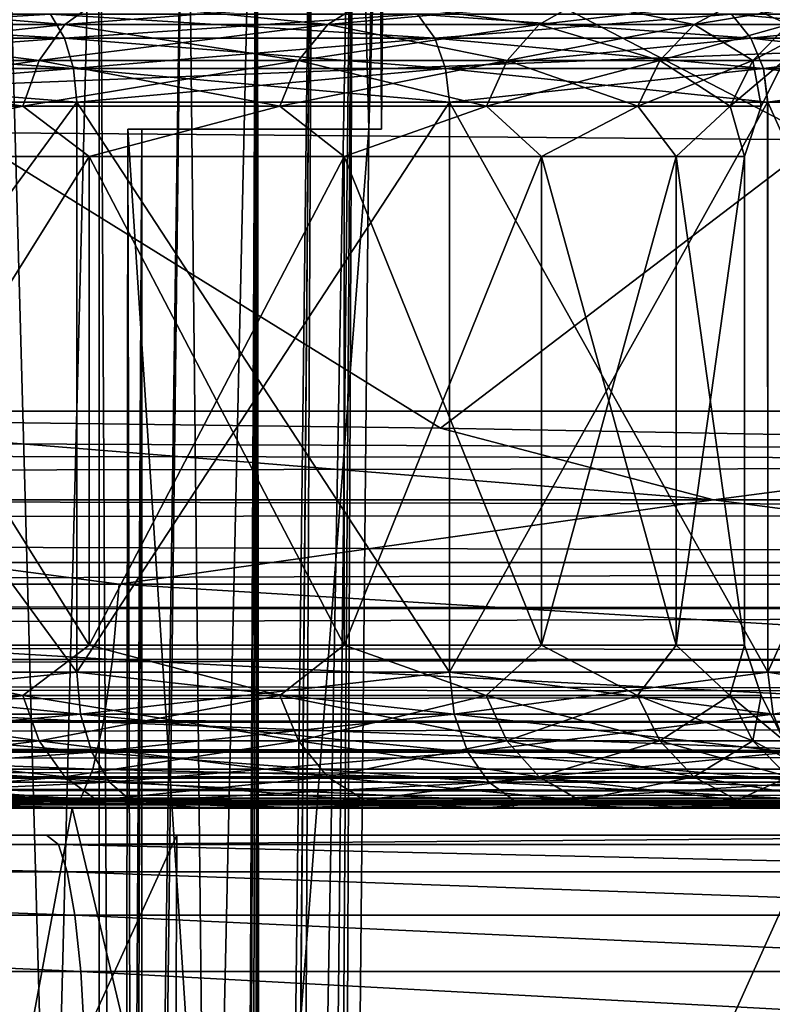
# Model space of a CAD drawing. Header units: metres. Extents: x -109 to 109, y -63 to 140.
# Tile 214 of 480: x 6.55 to 9.32, y -0.72 to 2.9. Entities that reach past the tile are written whole.
import ezdxf

# ---------------------------------------------------------------- set-up
doc = ezdxf.new("R2010")
doc.units = ezdxf.units.M
doc.layers.add('solid_502308_SW0001', color=7, linetype='CONTINUOUS')

msp = doc.modelspace()

# ---------------------------------------------------------------- linework, layer by layer
at = {"layer": 'solid_502308_SW0001'}
for points in [[(6.106048, 21.457977, -17.78966), (24.23427, 5.269184, -17.373793), (-24.237686, 1.46148, -17.275978)], [(24.23427, 5.269184, -17.373793), (24.235979, 3.365574, -17.32489), (-24.237686, 1.46148, -17.275978)], [(6.841601, 4.644084, 6.65), (6.849507, -21, 6.165303), (6.186184, -21, 7.244802)], [(6.841601, 4.644084, 6.65), (6.186184, -21, 7.244802), (6.471301, 4.644084, 7.231254)], [(6.315101, -11.241154, -1.811994), (6.930896, -11.874221, -0.780524), (6.471301, 4.644084, -1.831254)], [(6.930896, -11.874221, -0.780524), (6.841601, 4.644084, -1.25), (6.471301, 4.644084, -1.831254)], [(7.159832, 4.644084, 6.038684), (6.849507, -21, 6.165303), (6.841601, 4.644084, 6.65)], [(6.930896, -11.874221, -0.780524), (7.159832, 4.644084, -0.638684), (6.841601, 4.644084, -1.25)], [(7.423572, 4.644084, 5.401959), (7.326227, -21, 4.991397), (6.849507, -21, 6.165303)], [(7.423572, 4.644084, 5.401959), (6.849507, -21, 6.165303), (7.159832, 4.644084, 6.038684)], [(6.930896, -11.874221, -0.780524), (7.344524, -12.376793, 0.22147), (7.159832, 4.644084, -0.638684)], [(7.344524, -12.376793, 0.22147), (7.423572, 4.644084, -0.001959), (7.159832, 4.644084, -0.638684)], [(7.779981, 4.644084, 4.071821), (7.603352, -21, 3.755081), (7.326227, -21, 4.991397)], [(7.630814, 4.644084, 4.74467), (7.326227, -21, 4.991397), (7.423572, 4.644084, 5.401959)], [(7.779981, 4.644084, 4.071821), (7.326227, -21, 4.991397), (7.630814, 4.644084, 4.74467)], [(7.344524, -12.376793, 0.22147), (7.383338, -13.399921, 0.369095), (7.423572, 4.644084, -0.001959)], [(7.383338, -13.399921, 0.369095), (7.411291, -14.372667, 0.489076), (7.423572, 4.644084, -0.001959)], [(7.411291, -14.372667, 0.489076), (7.43025, -15.321857, 0.583692), (7.423572, 4.644084, -0.001959)], [(7.443786, -17.210922, 0.694269), (7.630814, 4.644084, 0.65533), (7.423572, 4.644084, -0.001959)], [(7.441019, -16.264923, 0.652683), (7.443786, -17.210922, 0.694269), (7.423572, 4.644084, -0.001959)], [(7.43025, -15.321857, 0.583692), (7.441019, -16.264923, 0.652683), (7.423572, 4.644084, -0.001959)], [(7.438465, -18.160669, 0.706404), (7.507988, -21, 1.101792), (7.630814, 4.644084, 0.65533)], [(7.443786, -17.210922, 0.694269), (7.438465, -18.160669, 0.706404), (7.630814, 4.644084, 0.65533)], [(7.779981, 4.644084, 1.328179), (7.507988, -21, 1.101792), (7.603352, -21, 1.644919)], [(7.630814, 4.644084, 0.65533), (7.507988, -21, 1.101792), (7.779981, 4.644084, 1.328179)], [(7.719307, -9.341116, 1.746664), (7.779981, 4.644084, 1.328179), (7.603352, -21, 1.644919)], [(7.719311, -9.340721, 3.653332), (7.603352, -21, 3.755081), (7.779981, 4.644084, 4.071821)], [(7.719307, -9.341116, 1.746664), (7.835319, 2.5, 1.85), (7.779981, 4.644084, 1.328179)], [(7.779981, 4.644084, 4.071821), (7.835319, 2.5, 3.55), (7.719311, -9.340721, 3.653332)], [(7.835319, 2.5, 3.55), (7.779981, 4.644084, 4.071821), (7.869938, 4.644084, 3.38853)], [(7.835319, 2.5, 1.85), (7.869938, 4.644084, 2.01147), (7.779981, 4.644084, 1.328179)], [(7.835319, 2.5, 3.55), (7.869938, 4.644084, 3.38853), (7.9, 4.644084, 2.7)], [(7.881285, 2.5, 2.7), (7.835319, 2.5, 3.55), (7.9, 4.644084, 2.7)], [(7.835319, 2.5, 1.85), (7.881285, 2.5, 2.7), (7.869938, 4.644084, 2.01147)], [(7.881285, 2.5, 2.7), (7.9, 4.644084, 2.7), (7.869938, 4.644084, 2.01147)], [(6.307714, 4.112812, 17.11002), (6.340819, 2.487645, 17.025198), (9.491644, 2.460603, 16.680927)], [(6.307714, 4.112812, 17.11002), (9.491644, 2.460603, 16.680927), (9.443669, 4.068202, 16.818674)], [(24.235979, 3.365574, -17.32489), (24.237686, 1.46148, -17.275978), (-24.237686, 1.46148, -17.275978)], [(5.681019, 2.970809, 10.519253), (5.582569, 2.885632, 10.383747), (6.715841, 2.885632, 9.415841)], [(6.834277, 2.970809, -4.134277), (6.715841, 2.885632, -4.015841), (5.582569, 2.885632, -4.983747)], [(5.681019, 2.970809, -5.119253), (6.834277, 2.970809, -4.134277), (5.582569, 2.885632, -4.983747)], [(6.834277, 2.970809, 9.534277), (5.681019, 2.970809, 10.519253), (6.715841, 2.885632, 9.415841)], [(6.834277, 2.970809, 9.534277), (6.715841, 2.885632, 9.415841), (7.683747, 2.885632, 8.282569)], [(7.819252, 2.970809, -2.981019), (7.683747, 2.885632, -2.882569), (6.715841, 2.885632, -4.015841)], [(6.834277, 2.970809, -4.134277), (7.819252, 2.970809, -2.981019), (6.715841, 2.885632, -4.015841)], [(7.819252, 2.970809, 8.38102), (6.834277, 2.970809, 9.534277), (7.683747, 2.885632, 8.282569)], [(7.819252, 2.970809, 8.38102), (7.683747, 2.885632, 8.282569), (8.462454, 2.885632, 7.011836)], [(8.611691, 2.970809, -1.687876), (8.462454, 2.885632, -1.611836), (7.683747, 2.885632, -2.882569)], [(7.819252, 2.970809, -2.981019), (8.611691, 2.970809, -1.687876), (7.683747, 2.885632, -2.882569)], [(8.611691, 2.970809, 7.087876), (7.819252, 2.970809, 8.38102), (8.462454, 2.885632, 7.011836)], [(8.611691, 2.970809, 7.087876), (8.462454, 2.885632, 7.011836), (9.032786, 2.885632, 5.63493)], [(9.192082, 2.970809, -0.286689), (9.032786, 2.885632, -0.23493), (8.462454, 2.885632, -1.611836)], [(8.611691, 2.970809, -1.687876), (9.192082, 2.970809, -0.286689), (8.462454, 2.885632, -1.611836)], [(9.192082, 2.970809, 5.686689), (8.611691, 2.970809, 7.087876), (9.032786, 2.885632, 5.63493)], [(9.192082, 2.970809, 5.686689), (9.032786, 2.885632, 5.63493), (9.380702, 2.885632, 4.185757)], [(9.546134, 2.970809, 1.188041), (9.380702, 2.885632, 1.214243), (9.032786, 2.885632, -0.23493)], [(9.192082, 2.970809, -0.286689), (9.546134, 2.970809, 1.188041), (9.032786, 2.885632, -0.23493)], [(9.546134, 2.970809, 4.211959), (9.192082, 2.970809, 5.686689), (9.380702, 2.885632, 4.185757)], [(5.145942, 2.923754, -7.399479), (5.186175, 2.835216, -7.478442), (6.714584, 2.835216, -6.541832)], [(6.662493, 2.923754, -6.470135), (5.145942, 2.923754, -7.399479), (6.714584, 2.835216, -6.541832)], [(5.145942, 2.923754, 12.799479), (6.662493, 2.923754, 11.870135), (5.186175, 2.835216, 12.878443)], [(6.662493, 2.923754, 11.870135), (6.714584, 2.835216, 11.941833), (5.186175, 2.835216, 12.878443)], [(6.662493, 2.923754, -6.470135), (6.714584, 2.835216, -6.541832), (8.077658, 2.835216, -5.377657)], [(8.014993, 2.923754, -5.314992), (6.662493, 2.923754, -6.470135), (8.077658, 2.835216, -5.377657)], [(6.662493, 2.923754, 11.870135), (8.014992, 2.923754, 10.714993), (6.714584, 2.835216, 11.941833)], [(8.014992, 2.923754, 10.714993), (8.077658, 2.835216, 10.777658), (6.714584, 2.835216, 11.941833)], [(8.014992, 2.923754, 10.714993), (9.170135, 2.923754, 9.362494), (8.077658, 2.835216, 10.777658)], [(8.014993, 2.923754, -5.314992), (8.077658, 2.835216, -5.377657), (9.241833, 2.835216, -4.014584)], [(9.170135, 2.923754, -3.962493), (8.014993, 2.923754, -5.314992), (9.241833, 2.835216, -4.014584)], [(9.170135, 2.923754, 9.362494), (9.241833, 2.835216, 9.414584), (8.077658, 2.835216, 10.777658)], [(9.170135, 2.923754, -3.962493), (9.241833, 2.835216, -4.014584), (10.178442, 2.835216, -2.486175)], [(10.09948, 2.923754, -2.445942), (9.170135, 2.923754, -3.962493), (10.178442, 2.835216, -2.486175)], [(9.170135, 2.923754, 9.362494), (10.09948, 2.923754, 7.845942), (9.241833, 2.835216, 9.414584)], [(10.09948, 2.923754, 7.845942), (10.178442, 2.835216, 7.886176), (9.241833, 2.835216, 9.414584)], [(5.582569, 2.885632, 10.383747), (5.504433, 2.752824, 10.276202), (6.621843, 2.752824, 9.321843)], [(6.715841, 2.885632, -4.015841), (6.621843, 2.752824, -3.921843), (5.504433, 2.752824, -4.876202)], [(5.582569, 2.885632, -4.983747), (6.715841, 2.885632, -4.015841), (5.504433, 2.752824, -4.876202)], [(6.715841, 2.885632, 9.415841), (5.582569, 2.885632, 10.383747), (6.621843, 2.752824, 9.321843)], [(6.715841, 2.885632, 9.415841), (6.621843, 2.752824, 9.321843), (7.576202, 2.752824, 8.204432)], [(7.683747, 2.885632, -2.882569), (7.576202, 2.752824, -2.804433), (6.621843, 2.752824, -3.921843)], [(6.715841, 2.885632, -4.015841), (7.683747, 2.885632, -2.882569), (6.621843, 2.752824, -3.921843)], [(7.683747, 2.885632, 8.282569), (6.715841, 2.885632, 9.415841), (7.576202, 2.752824, 8.204432)], [(7.683747, 2.885632, 8.282569), (7.576202, 2.752824, 8.204432), (8.344009, 2.752824, 6.951485)], [(8.462454, 2.885632, -1.611836), (8.344009, 2.752824, -1.551485), (7.576202, 2.752824, -2.804433)], [(7.683747, 2.885632, -2.882569), (8.462454, 2.885632, -1.611836), (7.576202, 2.752824, -2.804433)], [(8.462454, 2.885632, 7.011836), (7.683747, 2.885632, 8.282569), (8.344009, 2.752824, 6.951485)], [(8.462454, 2.885632, 7.011836), (8.344009, 2.752824, 6.951485), (8.90636, 2.752824, 5.593852)], [(9.032786, 2.885632, -0.23493), (8.90636, 2.752824, -0.193852), (8.344009, 2.752824, -1.551485)], [(8.462454, 2.885632, -1.611836), (9.032786, 2.885632, -0.23493), (8.344009, 2.752824, -1.551485)], [(9.032786, 2.885632, 5.63493), (8.462454, 2.885632, 7.011836), (8.90636, 2.752824, 5.593852)], [(9.032786, 2.885632, 5.63493), (8.90636, 2.752824, 5.593852), (9.249406, 2.752824, 4.164962)], [(9.380702, 2.885632, 1.214243), (9.249406, 2.752824, 1.235038), (8.90636, 2.752824, -0.193852)], [(9.032786, 2.885632, -0.23493), (9.380702, 2.885632, 1.214243), (8.90636, 2.752824, -0.193852)], [(9.380702, 2.885632, 4.185757), (9.032786, 2.885632, 5.63493), (9.249406, 2.752824, 4.164962)], [(9.380702, 2.885632, 4.185757), (9.249406, 2.752824, 4.164962), (9.3647, 2.752824, 2.7)], [(9.497634, 2.885632, 2.7), (9.3647, 2.752824, 2.7), (9.249406, 2.752824, 1.235038)], [(9.380702, 2.885632, 1.214243), (9.497634, 2.885632, 2.7), (9.249406, 2.752824, 1.235038)], [(5.186175, 2.835216, -7.478442), (5.212003, 2.723607, -7.529131), (6.748023, 2.723607, -6.587857)], [(6.714584, 2.835216, -6.541832), (5.186175, 2.835216, -7.478442), (6.748023, 2.723607, -6.587857)], [(5.186175, 2.835216, 12.878443), (6.714584, 2.835216, 11.941833), (5.212003, 2.723607, 12.929132)], [(6.714584, 2.835216, 11.941833), (6.748023, 2.723607, 11.987857), (5.212003, 2.723607, 12.929132)], [(6.714584, 2.835216, -6.541832), (6.748023, 2.723607, -6.587857), (8.117885, 2.723607, -5.417885)], [(8.077658, 2.835216, -5.377657), (6.714584, 2.835216, -6.541832), (8.117885, 2.723607, -5.417885)], [(6.714584, 2.835216, 11.941833), (8.077658, 2.835216, 10.777658), (6.748023, 2.723607, 11.987857)], [(8.077658, 2.835216, 10.777658), (8.117885, 2.723607, 10.817884), (6.748023, 2.723607, 11.987857)], [(8.077658, 2.835216, -5.377657), (8.117885, 2.723607, -5.417885), (9.287857, 2.723607, -4.048023)], [(9.241833, 2.835216, -4.014584), (8.077658, 2.835216, -5.377657), (9.287857, 2.723607, -4.048023)], [(8.077658, 2.835216, 10.777658), (9.241833, 2.835216, 9.414584), (8.117885, 2.723607, 10.817884)], [(9.241833, 2.835216, 9.414584), (9.287857, 2.723607, 9.448023), (8.117885, 2.723607, 10.817884)], [(9.241833, 2.835216, -4.014584), (9.287857, 2.723607, -4.048023), (10.229132, 2.723607, -2.512003)], [(10.178442, 2.835216, -2.486175), (9.241833, 2.835216, -4.014584), (10.229132, 2.723607, -2.512003)], [(9.241833, 2.835216, 9.414584), (10.178442, 2.835216, 7.886176), (9.287857, 2.723607, 9.448023)], [(10.178442, 2.835216, 7.886176), (10.229132, 2.723607, 7.912003), (9.287857, 2.723607, 9.448023)], [(5.212003, 2.723607, -7.529131), (5.220894, 2.6, -7.546573), (6.759533, 2.6, -6.603693)], [(6.748023, 2.723607, -6.587857), (5.212003, 2.723607, -7.529131), (6.759533, 2.6, -6.603693)], [(5.212003, 2.723607, 12.929132), (6.748023, 2.723607, 11.987857), (5.220892, 2.6, 12.946574)], [(6.748023, 2.723607, 11.987857), (6.759531, 2.6, 12.003695), (5.220892, 2.6, 12.946574)], [(5.504433, 2.752824, 10.276202), (5.454275, 2.58541, 10.207165), (6.561502, 2.58541, 9.261502)], [(6.621843, 2.752824, -3.921843), (6.561502, 2.58541, -3.861503), (5.454275, 2.58541, -4.807165)], [(5.504433, 2.752824, -4.876202), (6.621843, 2.752824, -3.921843), (5.454275, 2.58541, -4.807165)], [(6.621843, 2.752824, 9.321843), (5.504433, 2.752824, 10.276202), (6.561502, 2.58541, 9.261502)], [(6.621843, 2.752824, 9.321843), (6.561502, 2.58541, 9.261502), (7.507165, 2.58541, 8.154275)], [(7.576202, 2.752824, -2.804433), (7.507165, 2.58541, -2.754275), (6.561502, 2.58541, -3.861503)], [(6.621843, 2.752824, -3.921843), (7.576202, 2.752824, -2.804433), (6.561502, 2.58541, -3.861503)], [(7.576202, 2.752824, 8.204432), (6.621843, 2.752824, 9.321843), (7.507165, 2.58541, 8.154275)], [(6.748023, 2.723607, -6.587857), (6.759533, 2.6, -6.603693), (8.131729, 2.6, -5.431726)], [(8.117885, 2.723607, -5.417885), (6.748023, 2.723607, -6.587857), (8.131729, 2.6, -5.431726)], [(6.748023, 2.723607, 11.987857), (8.117885, 2.723607, 10.817884), (6.759531, 2.6, 12.003695)], [(8.117885, 2.723607, 10.817884), (8.131728, 2.6, 10.831728), (6.759531, 2.6, 12.003695)], [(7.576202, 2.752824, 8.204432), (7.507165, 2.58541, 8.154275), (8.267976, 2.58541, 6.912744)], [(8.344009, 2.752824, -1.551485), (8.267976, 2.58541, -1.512744), (7.507165, 2.58541, -2.754275)], [(7.576202, 2.752824, -2.804433), (8.344009, 2.752824, -1.551485), (7.507165, 2.58541, -2.754275)], [(8.344009, 2.752824, 6.951485), (7.576202, 2.752824, 8.204432), (8.267976, 2.58541, 6.912744)], [(8.117885, 2.723607, -5.417885), (8.131729, 2.6, -5.431726), (9.303697, 2.6, -4.059529)], [(9.287857, 2.723607, -4.048023), (8.117885, 2.723607, -5.417885), (9.303697, 2.6, -4.059529)], [(8.117885, 2.723607, 10.817884), (9.287857, 2.723607, 9.448023), (8.131728, 2.6, 10.831728)], [(9.287857, 2.723607, 9.448023), (9.303696, 2.6, 9.459531), (8.131728, 2.6, 10.831728)], [(8.344009, 2.752824, 6.951485), (8.267976, 2.58541, 6.912744), (8.825202, 2.58541, 5.567482)], [(8.90636, 2.752824, -0.193852), (8.825202, 2.58541, -0.167482), (8.267976, 2.58541, -1.512744)], [(8.344009, 2.752824, -1.551485), (8.90636, 2.752824, -0.193852), (8.267976, 2.58541, -1.512744)], [(8.90636, 2.752824, 5.593852), (8.344009, 2.752824, 6.951485), (8.825202, 2.58541, 5.567482)], [(8.90636, 2.752824, 5.593852), (8.825202, 2.58541, 5.567482), (9.165122, 2.58541, 4.151613)], [(9.249406, 2.752824, 1.235038), (9.165122, 2.58541, 1.248387), (8.825202, 2.58541, -0.167482)], [(8.90636, 2.752824, -0.193852), (9.249406, 2.752824, 1.235038), (8.825202, 2.58541, -0.167482)], [(9.249406, 2.752824, 4.164962), (8.90636, 2.752824, 5.593852), (9.165122, 2.58541, 4.151613)], [(9.249406, 2.752824, 4.164962), (9.165122, 2.58541, 4.151613), (9.279366, 2.58541, 2.7)], [(9.3647, 2.752824, 2.7), (9.279366, 2.58541, 2.7), (9.165122, 2.58541, 1.248387)], [(9.249406, 2.752824, 1.235038), (9.3647, 2.752824, 2.7), (9.165122, 2.58541, 1.248387)], [(9.3647, 2.752824, 2.7), (9.249406, 2.752824, 4.164962), (9.279366, 2.58541, 2.7)], [(9.287857, 2.723607, -4.048023), (9.303697, 2.6, -4.059529), (10.246576, 2.6, -2.520889)], [(10.229132, 2.723607, -2.512003), (9.287857, 2.723607, -4.048023), (10.246576, 2.6, -2.520889)], [(9.287857, 2.723607, 9.448023), (10.229132, 2.723607, 7.912003), (9.303696, 2.6, 9.459531)], [(10.229132, 2.723607, 7.912003), (10.246575, 2.6, 7.920891), (9.303696, 2.6, 9.459531)], [(5.220892, 2.6, 12.946574), (6.759531, 2.6, 12.003695), (5.220894, 0.5, 12.946573)], [(6.759531, 2.6, 12.003695), (6.759534, 0.5, 12.003693), (5.220894, 0.5, 12.946573)], [(5.220894, 2.6, -7.546573), (5.220894, 0.5, -7.546573), (6.759532, 0.5, -6.603694)], [(6.759533, 2.6, -6.603693), (5.220894, 2.6, -7.546573), (6.759532, 0.5, -6.603694)], [(6.561502, 2.58541, 9.261502), (5.454275, 2.58541, 10.207165), (5.681464, 2.4, 9.999553)], [(5.454275, 2.58541, -4.807165), (6.561502, 2.58541, -3.861503), (5.681464, 2.4, -4.599553)], [(6.561502, 2.58541, 9.261502), (5.681464, 2.4, 9.999553), (6.805442, 2.4, 8.964859)], [(6.561502, 2.58541, -3.861503), (6.805442, 2.4, -3.564859), (5.681464, 2.4, -4.599553)], [(7.507165, 2.58541, 8.154275), (6.561502, 2.58541, 9.261502), (6.805442, 2.4, 8.964859)], [(6.561502, 2.58541, -3.861503), (7.507165, 2.58541, -2.754275), (6.805442, 2.4, -3.564859)], [(6.759531, 2.6, 12.003695), (8.131728, 2.6, 10.831728), (6.759534, 0.5, 12.003693)], [(6.759533, 2.6, -6.603693), (6.759532, 0.5, -6.603694), (8.131729, 0.5, -5.431727)], [(8.131729, 2.6, -5.431726), (6.759533, 2.6, -6.603693), (8.131729, 0.5, -5.431727)], [(8.131728, 2.6, 10.831728), (8.131729, 0.5, 10.831727), (6.759534, 0.5, 12.003693)], [(7.507165, 2.58541, 8.154275), (6.805442, 2.4, 8.964859), (7.743786, 2.4, 7.759276)], [(7.507165, 2.58541, -2.754275), (7.743786, 2.4, -2.359276), (6.805442, 2.4, -3.564859)], [(8.267976, 2.58541, 6.912744), (7.507165, 2.58541, 8.154275), (7.743786, 2.4, 7.759276)], [(7.507165, 2.58541, -2.754275), (8.267976, 2.58541, -1.512744), (7.743786, 2.4, -2.359276)], [(8.267976, 2.58541, 6.912744), (7.743786, 2.4, 7.759276), (8.470898, 2.4, 6.415696)], [(8.267976, 2.58541, -1.512744), (8.470898, 2.4, -1.015696), (7.743786, 2.4, -2.359276)], [(8.131728, 2.6, 10.831728), (9.303696, 2.6, 9.459531), (8.131729, 0.5, 10.831727)], [(9.303696, 2.6, 9.459531), (9.303697, 0.5, 9.459529), (8.131729, 0.5, 10.831727)], [(8.131729, 2.6, -5.431726), (8.131729, 0.5, -5.431727), (9.303697, 0.5, -4.059529)], [(9.303697, 2.6, -4.059529), (8.131729, 2.6, -5.431726), (9.303697, 0.5, -4.059529)], [(8.825202, 2.58541, 5.567482), (8.267976, 2.58541, 6.912744), (8.470898, 2.4, 6.415696)], [(8.267976, 2.58541, -1.512744), (8.825202, 2.58541, -0.167482), (8.470898, 2.4, -1.015696)], [(8.825202, 2.58541, 5.567482), (8.470898, 2.4, 6.415696), (8.966949, 2.4, 4.970757)], [(8.825202, 2.58541, -0.167482), (8.966949, 2.4, 0.429243), (8.470898, 2.4, -1.015696)], [(9.165122, 2.58541, 4.151613), (8.825202, 2.58541, 5.567482), (8.966949, 2.4, 4.970757)], [(8.825202, 2.58541, -0.167482), (9.165122, 2.58541, 1.248387), (8.966949, 2.4, 0.429243)], [(9.165122, 2.58541, 4.151613), (8.966949, 2.4, 4.970757), (9.218406, 2.4, 3.463863)], [(9.165122, 2.58541, 1.248387), (9.218406, 2.4, 1.936137), (8.966949, 2.4, 0.429243)], [(9.279366, 2.58541, 2.7), (9.165122, 2.58541, 4.151613), (9.218406, 2.4, 3.463863)], [(9.165122, 2.58541, 1.248387), (9.279366, 2.58541, 2.7), (9.218406, 2.4, 1.936137)], [(9.279366, 2.58541, 2.7), (9.218406, 2.4, 3.463863), (9.218406, 2.4, 1.936137)], [(9.303696, 2.6, 9.459531), (10.246575, 2.6, 7.920891), (9.303697, 0.5, 9.459529)], [(10.246575, 2.6, 7.920891), (10.246576, 0.5, 7.920889), (9.303697, 0.5, 9.459529)], [(9.303697, 2.6, -4.059529), (9.303697, 0.5, -4.059529), (10.246575, 0.5, -2.52089)], [(10.246576, 2.6, -2.520889), (9.303697, 2.6, -4.059529), (10.246575, 0.5, -2.52089)], [(6.340819, 2.487645, 17.025198), (5.417971, 1.433591, 17.053061), (8.09865, 1.398759, 16.777187)], [(9.491644, 2.460603, 16.680927), (6.340819, 2.487645, 17.025198), (8.09865, 1.398759, 16.777187)], [(6.999993, 2.5, 2.7), (6.999983, -21, 2.7), (6.920029, -21, 3.755081)], [(6.934866, -9.267901, 3.652697), (6.999993, 2.5, 2.7), (6.920029, -21, 3.755081)], [(6.948201, 2.5, 1.85), (6.934866, -9.267901, 1.747303), (6.999983, -21, 2.7)], [(6.934866, -9.267901, 3.652697), (7.719311, -9.340721, 3.653332), (7.835319, 2.5, 3.55)], [(6.934866, -9.267901, 3.652697), (7.835319, 2.5, 3.55), (6.948201, 2.5, 3.55)], [(6.948201, 2.5, 1.85), (7.719307, -9.341116, 1.746664), (6.934866, -9.267901, 1.747303)], [(6.934866, -9.267901, 3.652697), (6.948201, 2.5, 3.55), (6.999993, 2.5, 2.7)], [(6.999993, 2.5, 2.7), (6.948201, 2.5, 1.85), (6.999983, -21, 2.7)], [(6.948201, 2.5, 3.55), (7.835319, 2.5, 3.55), (7.881285, 2.5, 2.7)], [(6.948201, 2.5, 3.55), (7.881285, 2.5, 2.7), (6.999993, 2.5, 2.7)], [(6.948201, 2.5, 1.85), (7.835319, 2.5, 1.85), (7.719307, -9.341116, 1.746664)], [(6.999993, 2.5, 2.7), (7.835319, 2.5, 1.85), (6.948201, 2.5, 1.85)], [(6.999993, 2.5, 2.7), (7.881285, 2.5, 2.7), (7.835319, 2.5, 1.85)], [(9.491644, 2.460603, 16.680927), (8.09865, 1.398759, 16.777187), (10.737681, 1.350273, 16.395987)], [(6.805442, 0.6, 8.964858), (6.805442, 2.4, 8.964859), (5.681464, 2.4, 9.999553)], [(5.681464, 0.6, 9.999553), (6.805442, 0.6, 8.964858), (5.681464, 2.4, 9.999553)], [(5.681464, 0.6, -4.599553), (5.681464, 2.4, -4.599553), (6.805442, 2.4, -3.564859)], [(6.805442, 0.6, -3.564859), (5.681464, 0.6, -4.599553), (6.805442, 2.4, -3.564859)], [(7.743786, 0.6, 7.759276), (7.743786, 2.4, 7.759276), (6.805442, 2.4, 8.964859)], [(6.805442, 0.6, 8.964858), (7.743786, 0.6, 7.759276), (6.805442, 2.4, 8.964859)], [(6.805442, 0.6, -3.564859), (6.805442, 2.4, -3.564859), (7.743786, 2.4, -2.359276)], [(7.743786, 0.6, -2.359276), (6.805442, 0.6, -3.564859), (7.743786, 2.4, -2.359276)], [(8.470898, 0.6, 6.415696), (8.470898, 2.4, 6.415696), (7.743786, 2.4, 7.759276)], [(7.743786, 0.6, 7.759276), (8.470898, 0.6, 6.415696), (7.743786, 2.4, 7.759276)], [(7.743786, 0.6, -2.359276), (7.743786, 2.4, -2.359276), (8.470898, 2.4, -1.015696)], [(8.470898, 0.6, -1.015696), (7.743786, 0.6, -2.359276), (8.470898, 2.4, -1.015696)], [(8.966949, 0.6, 4.970757), (8.966949, 2.4, 4.970757), (8.470898, 2.4, 6.415696)], [(8.470898, 0.6, 6.415696), (8.966949, 0.6, 4.970757), (8.470898, 2.4, 6.415696)], [(8.470898, 0.6, -1.015696), (8.470898, 2.4, -1.015696), (8.966949, 2.4, 0.429243)], [(8.966949, 0.6, 0.429243), (8.470898, 0.6, -1.015696), (8.966949, 2.4, 0.429243)], [(9.218407, 0.6, 3.463863), (9.218406, 2.4, 3.463863), (8.966949, 2.4, 4.970757)], [(8.966949, 0.6, 4.970757), (9.218407, 0.6, 3.463863), (8.966949, 2.4, 4.970757)], [(8.966949, 0.6, 0.429243), (8.966949, 2.4, 0.429243), (9.218406, 2.4, 1.936137)], [(9.218406, 0.6, 1.936136), (8.966949, 0.6, 0.429243), (9.218406, 2.4, 1.936137)], [(9.218406, 0.6, 1.936136), (9.218406, 2.4, 1.936137), (9.218406, 2.4, 3.463863)], [(9.218407, 0.6, 3.463863), (9.218406, 0.6, 1.936136), (9.218406, 2.4, 3.463863)], [(24.234295, 1.271283, -17.258932), (-24.237686, 1.46148, -17.275978), (24.237686, 1.46148, -17.275978)], [(-24.235962, 1.335071, -17.267378), (-24.237686, 1.46148, -17.275978), (24.234295, 1.271283, -17.258932)], [(9.104465, 1.135432, 16.604481), (5.417971, 1.433591, 17.053061), (4.563321, 1.135432, 17.073944)], [(9.104465, 1.135432, 16.604481), (8.09865, 1.398759, 16.777187), (5.417971, 1.433591, 17.053061)], [(9.104465, 1.135432, 16.604481), (10.737681, 1.350273, 16.395987), (8.09865, 1.398759, 16.777187)], [(13.602978, 1.135432, 15.824905), (10.737681, 1.350273, 16.395987), (9.104465, 1.135432, 16.604481)], [(-24.23188, 1.200691, -17.246307), (-24.235962, 1.335071, -17.267378), (24.234295, 1.271283, -17.258932)], [(-24.23188, 1.200691, -17.246307), (24.234295, 1.271283, -17.258932), (24.226345, 1.08459, -17.217802)], [(-24.22471, 1.056618, -17.209446), (-24.23188, 1.200691, -17.246307), (24.226345, 1.08459, -17.217802)], [(4.563321, 1.135432, 17.073944), (2.309306, 0.825154, 17.07509), (6.9163, 0.825154, 16.753988)], [(9.104465, 1.135432, 16.604481), (4.563321, 1.135432, 17.073944), (6.9163, 0.825154, 16.753988)], [(9.104465, 1.135432, 16.604481), (6.9163, 0.825154, 16.753988), (11.489544, 0.825154, 16.113579)], [(13.602978, 1.135432, 15.824905), (9.104465, 1.135432, 16.604481), (11.489544, 0.825154, 16.113579)], [(-24.22471, 1.056618, -17.209446), (24.226345, 1.08459, -17.217802), (24.213856, 0.904385, -17.153151)], [(-24.213861, 0.904573, -17.153231), (-24.22471, 1.056618, -17.209446), (24.213856, 0.904385, -17.153151)], [(-24.199003, 0.751157, -17.076178), (-24.213861, 0.904573, -17.153231), (24.213856, 0.904385, -17.153151)], [(-24.199003, 0.751157, -17.076178), (24.213856, 0.904385, -17.153151), (24.197004, 0.733541, -17.065868)], [(6.89109, 0.547746, 16.574986), (2.309306, 0.825154, 17.07509), (2.300861, 0.547746, 16.894629)], [(6.89109, 0.547746, 16.574986), (6.9163, 0.825154, 16.753988), (2.309306, 0.825154, 17.07509)], [(11.447783, 0.547746, 15.937496), (6.9163, 0.825154, 16.753988), (6.89109, 0.547746, 16.574986)], [(11.447783, 0.547746, 15.937496), (11.489544, 0.825154, 16.113579), (6.9163, 0.825154, 16.753988)], [(-24.197247, 0.735539, -17.067053), (-24.199003, 0.751157, -17.076178), (24.197004, 0.733541, -17.065868)], [(-24.180655, 0.6063, -16.981171), (-24.197247, 0.735539, -17.067053), (24.197004, 0.733541, -17.065868)], [(-24.180655, 0.6063, -16.981171), (24.197004, 0.733541, -17.065868), (24.17602, 0.574859, -16.957199)], [(-24.159142, 0.472982, -16.86974), (-24.180655, 0.6063, -16.981171), (24.17602, 0.574859, -16.957199)], [(5.454172, 0.415128, -4.807024), (5.681464, 0.6, -4.599553), (6.561379, 0.415128, -3.861379)], [(6.561379, 0.415128, 9.261379), (5.681464, 0.6, 9.999553), (5.454172, 0.415128, 10.207024)], [(6.561379, 0.415128, -3.861379), (5.681464, 0.6, -4.599553), (6.805442, 0.6, -3.564859)], [(6.561379, 0.415128, 9.261379), (6.805442, 0.6, 8.964858), (5.681464, 0.6, 9.999553)], [(6.561379, 0.415128, -3.861379), (6.805442, 0.6, -3.564859), (7.507024, 0.415128, -2.754172)], [(7.507024, 0.415128, 8.154172), (6.805442, 0.6, 8.964858), (6.561379, 0.415128, 9.261379)], [(7.507024, 0.415128, -2.754172), (6.805442, 0.6, -3.564859), (7.743786, 0.6, -2.359276)], [(7.507024, 0.415128, 8.154172), (7.743786, 0.6, 7.759276), (6.805442, 0.6, 8.964858)], [(7.507024, 0.415128, -2.754172), (7.743786, 0.6, -2.359276), (8.26782, 0.415128, -1.512665)], [(8.26782, 0.415128, 6.912665), (7.743786, 0.6, 7.759276), (7.507024, 0.415128, 8.154172)], [(8.26782, 0.415128, -1.512665), (7.743786, 0.6, -2.359276), (8.470898, 0.6, -1.015696)], [(8.26782, 0.415128, 6.912665), (8.470898, 0.6, 6.415696), (7.743786, 0.6, 7.759276)], [(8.26782, 0.415128, -1.512665), (8.470898, 0.6, -1.015696), (8.825036, 0.415128, -0.167428)], [(8.825036, 0.415128, 5.567428), (8.470898, 0.6, 6.415696), (8.26782, 0.415128, 6.912665)], [(8.825036, 0.415128, -0.167428), (8.470898, 0.6, -1.015696), (8.966949, 0.6, 0.429243)], [(8.825036, 0.415128, 5.567428), (8.966949, 0.6, 4.970757), (8.470898, 0.6, 6.415696)], [(8.825036, 0.415128, -0.167428), (8.966949, 0.6, 0.429243), (9.164949, 0.415128, 1.248415)], [(9.164949, 0.415128, 4.151586), (8.966949, 0.6, 4.970757), (8.825036, 0.415128, 5.567428)], [(9.164949, 0.415128, 1.248415), (8.966949, 0.6, 0.429243), (9.218406, 0.6, 1.936136)], [(9.164949, 0.415128, 4.151586), (9.218407, 0.6, 3.463863), (8.966949, 0.6, 4.970757)], [(9.164949, 0.415128, 1.248415), (9.218406, 0.6, 1.936136), (9.279192, 0.415128, 2.7)], [(9.279192, 0.415128, 2.7), (9.218407, 0.6, 3.463863), (9.164949, 0.415128, 4.151586)], [(9.279192, 0.415128, 2.7), (9.218406, 0.6, 1.936136), (9.218407, 0.6, 3.463863)], [(-24.159142, 0.472982, -16.86974), (24.17602, 0.574859, -16.957199), (24.151209, 0.431021, -16.828747)], [(2.300861, 0.547746, 16.894629), (2.289766, 0.316719, 16.657778), (6.858017, 0.316719, 16.340048)], [(6.89109, 0.547746, 16.574986), (2.300861, 0.547746, 16.894629), (6.858017, 0.316719, 16.340048)], [(6.89109, 0.547746, 16.574986), (6.858017, 0.316719, 16.340048), (11.393015, 0.316719, 15.706382)], [(11.447783, 0.547746, 15.937496), (6.89109, 0.547746, 16.574986), (11.393015, 0.316719, 15.706382)], [(-24.152525, 0.43775, -16.835541), (-24.159142, 0.472982, -16.86974), (24.151209, 0.431021, -16.828747)], [(5.232001, 0.345491, 12.96838), (5.220894, 0.5, 12.946573), (6.759534, 0.5, 12.003693)], [(6.773914, 0.345491, -6.623494), (6.759532, 0.5, -6.603694), (5.220894, 0.5, -7.546573)], [(6.773914, 0.345491, -6.623494), (5.220894, 0.5, -7.546573), (5.232001, 0.345491, -7.568379)], [(5.232001, 0.345491, 12.96838), (6.759534, 0.5, 12.003693), (6.773914, 0.345491, 12.023494)], [(8.149033, 0.345491, -5.449032), (8.131729, 0.5, -5.431727), (6.759532, 0.5, -6.603694)], [(8.149033, 0.345491, -5.449032), (6.759532, 0.5, -6.603694), (6.773914, 0.345491, -6.623494)], [(6.773914, 0.345491, 12.023494), (6.759534, 0.5, 12.003693), (8.131729, 0.5, 10.831727)], [(6.773914, 0.345491, 12.023494), (8.131729, 0.5, 10.831727), (8.149032, 0.345491, 10.849032)], [(8.149032, 0.345491, 10.849032), (8.131729, 0.5, 10.831727), (9.303697, 0.5, 9.459529)], [(9.323494, 0.345491, -4.073915), (9.303697, 0.5, -4.059529), (8.131729, 0.5, -5.431727)], [(9.323494, 0.345491, -4.073915), (8.131729, 0.5, -5.431727), (8.149033, 0.345491, -5.449032)], [(8.149032, 0.345491, 10.849032), (9.303697, 0.5, 9.459529), (9.323494, 0.345491, 9.473914)], [(9.323494, 0.345491, 9.473914), (9.303697, 0.5, 9.459529), (10.246576, 0.5, 7.920889)], [(10.268379, 0.345491, -2.532001), (10.246575, 0.5, -2.52089), (9.303697, 0.5, -4.059529)], [(10.268379, 0.345491, -2.532001), (9.303697, 0.5, -4.059529), (9.323494, 0.345491, -4.073915)], [(-24.134705, 0.353201, -16.743351), (-24.152525, 0.43775, -16.835541), (24.151209, 0.431021, -16.828747)], [(-24.134705, 0.353201, -16.743351), (24.151209, 0.431021, -16.828747), (24.122955, 0.304525, -16.682474)], [(5.454172, 0.415128, 10.207024), (5.504238, 0.247634, 10.275933), (6.621608, 0.247634, 9.321609)], [(6.561379, 0.415128, 9.261379), (5.454172, 0.415128, 10.207024), (6.621608, 0.247634, 9.321609)], [(5.454172, 0.415128, -4.807024), (6.561379, 0.415128, -3.861379), (5.504238, 0.247634, -4.875933)], [(6.561379, 0.415128, -3.861379), (6.621608, 0.247634, -3.921608), (5.504238, 0.247634, -4.875933)], [(6.561379, 0.415128, 9.261379), (6.621608, 0.247634, 9.321609), (7.575933, 0.247634, 8.204238)], [(7.507024, 0.415128, 8.154172), (6.561379, 0.415128, 9.261379), (7.575933, 0.247634, 8.204238)], [(6.561379, 0.415128, -3.861379), (7.507024, 0.415128, -2.754172), (6.621608, 0.247634, -3.921608)], [(7.507024, 0.415128, -2.754172), (7.575933, 0.247634, -2.804238), (6.621608, 0.247634, -3.921608)], [(7.507024, 0.415128, 8.154172), (7.575933, 0.247634, 8.204238), (8.343713, 0.247634, 6.951334)], [(8.26782, 0.415128, 6.912665), (7.507024, 0.415128, 8.154172), (8.343713, 0.247634, 6.951334)], [(7.507024, 0.415128, -2.754172), (8.26782, 0.415128, -1.512665), (7.575933, 0.247634, -2.804238)], [(8.26782, 0.415128, -1.512665), (8.343713, 0.247634, -1.551334), (7.575933, 0.247634, -2.804238)], [(8.26782, 0.415128, 6.912665), (8.343713, 0.247634, 6.951334), (8.906043, 0.247634, 5.593749)], [(8.825036, 0.415128, 5.567428), (8.26782, 0.415128, 6.912665), (8.906043, 0.247634, 5.593749)], [(8.26782, 0.415128, -1.512665), (8.825036, 0.415128, -0.167428), (8.343713, 0.247634, -1.551334)], [(8.825036, 0.415128, -0.167428), (8.906043, 0.247634, -0.193749), (8.343713, 0.247634, -1.551334)], [(8.825036, 0.415128, 5.567428), (8.906043, 0.247634, 5.593749), (9.249078, 0.247634, 4.16491)], [(9.164949, 0.415128, 4.151586), (8.825036, 0.415128, 5.567428), (9.249078, 0.247634, 4.16491)], [(8.825036, 0.415128, -0.167428), (9.164949, 0.415128, 1.248415), (8.906043, 0.247634, -0.193749)], [(9.164949, 0.415128, 1.248415), (9.249078, 0.247634, 1.23509), (8.906043, 0.247634, -0.193749)], [(9.164949, 0.415128, 4.151586), (9.249078, 0.247634, 4.16491), (9.364368, 0.247634, 2.7)], [(9.279192, 0.415128, 2.7), (9.164949, 0.415128, 4.151586), (9.364368, 0.247634, 2.7)], [(9.164949, 0.415128, 1.248415), (9.279192, 0.415128, 2.7), (9.249078, 0.247634, 1.23509)], [(9.279192, 0.415128, 2.7), (9.364368, 0.247634, 2.7), (9.249078, 0.247634, 1.23509)], [(-24.107645, 0.248562, -16.603456), (-24.134705, 0.353201, -16.743351), (24.122955, 0.304525, -16.682474)], [(5.232001, 0.345491, -7.568379), (5.264285, 0.20598, -7.631741), (6.815713, 0.20598, -6.681025)], [(6.773914, 0.345491, -6.623494), (5.232001, 0.345491, -7.568379), (6.815713, 0.20598, -6.681025)], [(5.232001, 0.345491, 12.96838), (6.773914, 0.345491, 12.023494), (5.264285, 0.20598, 13.031741)], [(6.773914, 0.345491, 12.023494), (6.815713, 0.20598, 12.081024), (5.264285, 0.20598, 13.031741)], [(6.773914, 0.345491, -6.623494), (6.815713, 0.20598, -6.681025), (8.199316, 0.20598, -5.499316)], [(8.149033, 0.345491, -5.449032), (6.773914, 0.345491, -6.623494), (8.199316, 0.20598, -5.499316)], [(6.773914, 0.345491, 12.023494), (8.149032, 0.345491, 10.849032), (6.815713, 0.20598, 12.081024)], [(8.149032, 0.345491, 10.849032), (8.199316, 0.20598, 10.899316), (6.815713, 0.20598, 12.081024)], [(8.149032, 0.345491, 10.849032), (9.323494, 0.345491, 9.473914), (8.199316, 0.20598, 10.899316)], [(8.149033, 0.345491, -5.449032), (8.199316, 0.20598, -5.499316), (9.381024, 0.20598, -4.115713)], [(9.323494, 0.345491, -4.073915), (8.149033, 0.345491, -5.449032), (9.381024, 0.20598, -4.115713)], [(9.323494, 0.345491, 9.473914), (9.381024, 0.20598, 9.515713), (8.199316, 0.20598, 10.899316)], [(-24.107645, 0.248562, -16.603456), (24.122955, 0.304525, -16.682474), (24.091713, 0.197646, -16.520699)], [(2.289766, 0.316719, 16.657778), (2.276678, 0.143325, 16.376068), (6.818843, 0.143325, 16.060598)], [(6.858017, 0.316719, 16.340048), (2.289766, 0.316719, 16.657778), (6.818843, 0.143325, 16.060598)], [(6.858017, 0.316719, 16.340048), (6.818843, 0.143325, 16.060598), (11.328089, 0.143325, 15.431458)], [(11.393015, 0.316719, 15.706382), (6.858017, 0.316719, 16.340048), (11.328089, 0.143325, 15.431458)], [(-24.104244, 0.237048, -16.585764), (-24.107645, 0.248562, -16.603456), (24.091713, 0.197646, -16.520699)], [(-24.078539, 0.160736, -16.452026), (-24.104244, 0.237048, -16.585764), (24.091713, 0.197646, -16.520699)], [(5.504238, 0.247634, 10.275933), (5.5823, 0.114701, 10.383377), (6.715518, 0.114701, 9.415518)], [(6.621608, 0.247634, 9.321609), (5.504238, 0.247634, 10.275933), (6.715518, 0.114701, 9.415518)], [(5.504238, 0.247634, -4.875933), (6.621608, 0.247634, -3.921608), (5.5823, 0.114701, -4.983377)], [(6.621608, 0.247634, -3.921608), (6.715518, 0.114701, -4.015518), (5.5823, 0.114701, -4.983377)], [(6.621608, 0.247634, 9.321609), (6.715518, 0.114701, 9.415518), (7.683377, 0.114701, 8.2823)], [(7.575933, 0.247634, 8.204238), (6.621608, 0.247634, 9.321609), (7.683377, 0.114701, 8.2823)], [(6.621608, 0.247634, -3.921608), (7.575933, 0.247634, -2.804238), (6.715518, 0.114701, -4.015518)], [(7.575933, 0.247634, -2.804238), (7.683377, 0.114701, -2.8823), (6.715518, 0.114701, -4.015518)], [(7.575933, 0.247634, 8.204238), (7.683377, 0.114701, 8.2823), (8.462046, 0.114701, 7.011628)], [(8.343713, 0.247634, 6.951334), (7.575933, 0.247634, 8.204238), (8.462046, 0.114701, 7.011628)], [(7.575933, 0.247634, -2.804238), (8.343713, 0.247634, -1.551334), (7.683377, 0.114701, -2.8823)], [(8.343713, 0.247634, -1.551334), (8.462046, 0.114701, -1.611628), (7.683377, 0.114701, -2.8823)], [(8.343713, 0.247634, 6.951334), (8.462046, 0.114701, 7.011628), (9.032351, 0.114701, 5.634789)], [(8.906043, 0.247634, 5.593749), (8.343713, 0.247634, 6.951334), (9.032351, 0.114701, 5.634789)], [(8.343713, 0.247634, -1.551334), (8.906043, 0.247634, -0.193749), (8.462046, 0.114701, -1.611628)], [(8.906043, 0.247634, -0.193749), (9.032351, 0.114701, -0.234789), (8.462046, 0.114701, -1.611628)], [(8.906043, 0.247634, 5.593749), (9.032351, 0.114701, 5.634789), (9.38025, 0.114701, 4.185686)], [(9.249078, 0.247634, 4.16491), (8.906043, 0.247634, 5.593749), (9.38025, 0.114701, 4.185686)], [(8.906043, 0.247634, -0.193749), (9.249078, 0.247634, 1.23509), (9.032351, 0.114701, -0.234789)], [(9.249078, 0.247634, 1.23509), (9.38025, 0.114701, 1.214314), (9.032351, 0.114701, -0.234789)], [(9.249078, 0.247634, 4.16491), (9.38025, 0.114701, 4.185686), (9.497176, 0.114701, 2.7)], [(9.364368, 0.247634, 2.7), (9.249078, 0.247634, 4.16491), (9.497176, 0.114701, 2.7)], [(9.249078, 0.247634, 1.23509), (9.364368, 0.247634, 2.7), (9.38025, 0.114701, 1.214314)], [(-24.078539, 0.160736, -16.452026), (24.091713, 0.197646, -16.520699), (24.057997, 0.112365, -16.346094)], [(5.264285, 0.20598, -7.631741), (5.314577, 0.095307, -7.730444), (6.880826, 0.095307, -6.770646)], [(6.815713, 0.20598, -6.681025), (5.264285, 0.20598, -7.631741), (6.880826, 0.095307, -6.770646)], [(5.264285, 0.20598, 13.031741), (6.815713, 0.20598, 12.081024), (5.314577, 0.095307, 13.130445)], [(6.815713, 0.20598, 12.081024), (6.880826, 0.095307, 12.170646), (5.314577, 0.095307, 13.130445)], [(6.815713, 0.20598, -6.681025), (6.880826, 0.095307, -6.770646), (8.277648, 0.095307, -5.577648)], [(8.199316, 0.20598, -5.499316), (6.815713, 0.20598, -6.681025), (8.277648, 0.095307, -5.577648)], [(6.815713, 0.20598, 12.081024), (8.199316, 0.20598, 10.899316), (6.880826, 0.095307, 12.170646)], [(8.199316, 0.20598, 10.899316), (8.277648, 0.095307, 10.977648), (6.880826, 0.095307, 12.170646)], [(8.199316, 0.20598, -5.499316), (8.277648, 0.095307, -5.577648), (9.470646, 0.095307, -4.180827)], [(9.381024, 0.20598, -4.115713), (8.199316, 0.20598, -5.499316), (9.470646, 0.095307, -4.180827)], [(8.199316, 0.20598, 10.899316), (9.381024, 0.20598, 9.515713), (8.277648, 0.095307, 10.977648)], [(9.381024, 0.20598, 9.515713), (9.470646, 0.095307, 9.580827), (8.277648, 0.095307, 10.977648)], [(-24.053606, 0.103297, -16.323484), (-24.078539, 0.160736, -16.452026), (24.057997, 0.112365, -16.346094)], [(-24.053606, 0.103297, -16.323484), (24.057997, 0.112365, -16.346094), (24.022404, 0.05029, -16.161623)], [(2.276678, 0.143325, 16.376068), (2.262034, 0.036011, 16.063229), (6.77527, 0.036011, 15.750271)], [(6.818843, 0.143325, 16.060598), (2.276678, 0.143325, 16.376068), (6.77527, 0.036011, 15.750271)], [(5.5823, 0.114701, 10.383377), (5.680703, 0.029366, 10.518817), (6.833897, 0.029366, 9.533897)], [(6.715518, 0.114701, 9.415518), (5.5823, 0.114701, 10.383377), (6.833897, 0.029366, 9.533897)], [(5.5823, 0.114701, -4.983377), (6.715518, 0.114701, -4.015518), (5.680703, 0.029366, -5.118817)], [(6.715518, 0.114701, -4.015518), (6.833897, 0.029366, -4.133897), (5.680703, 0.029366, -5.118817)], [(6.715518, 0.114701, 9.415518), (6.833897, 0.029366, 9.533897), (7.818818, 0.029366, 8.380703)], [(7.683377, 0.114701, 8.2823), (6.715518, 0.114701, 9.415518), (7.818818, 0.029366, 8.380703)], [(6.715518, 0.114701, -4.015518), (7.683377, 0.114701, -2.8823), (6.833897, 0.029366, -4.133897)], [(6.818843, 0.143325, 16.060598), (6.77527, 0.036011, 15.750271), (11.25596, 0.036011, 15.126151)], [(11.328089, 0.143325, 15.431458), (6.818843, 0.143325, 16.060598), (11.25596, 0.036011, 15.126151)], [(7.683377, 0.114701, -2.8823), (7.818818, 0.029366, -2.980703), (6.833897, 0.029366, -4.133897)], [(7.683377, 0.114701, 8.2823), (7.818818, 0.029366, 8.380703), (8.611213, 0.029366, 7.087632)], [(8.462046, 0.114701, 7.011628), (7.683377, 0.114701, 8.2823), (8.611213, 0.029366, 7.087632)], [(7.683377, 0.114701, -2.8823), (8.462046, 0.114701, -1.611628), (7.818818, 0.029366, -2.980703)], [(8.462046, 0.114701, -1.611628), (8.611213, 0.029366, -1.687632), (7.818818, 0.029366, -2.980703)], [(8.462046, 0.114701, 7.011628), (8.611213, 0.029366, 7.087632), (9.191571, 0.029366, 5.686522)], [(9.032351, 0.114701, 5.634789), (8.462046, 0.114701, 7.011628), (9.191571, 0.029366, 5.686522)], [(8.462046, 0.114701, -1.611628), (9.032351, 0.114701, -0.234789), (8.611213, 0.029366, -1.687632)], [(9.032351, 0.114701, -0.234789), (9.191571, 0.029366, -0.286523), (8.611213, 0.029366, -1.687632)], [(9.032351, 0.114701, 5.634789), (9.191571, 0.029366, 5.686522), (9.545603, 0.029366, 4.211875)], [(9.38025, 0.114701, 4.185686), (9.032351, 0.114701, 5.634789), (9.545603, 0.029366, 4.211875)], [(9.032351, 0.114701, -0.234789), (9.38025, 0.114701, 1.214314), (9.191571, 0.029366, -0.286523)], [(9.38025, 0.114701, 1.214314), (9.545603, 0.029366, 1.188125), (9.191571, 0.029366, -0.286523)], [(-24.047312, 0.091087, -16.291218), (-24.053606, 0.103297, -16.323484), (24.022404, 0.05029, -16.161623)], [(-24.01502, 0.040646, -16.123297), (-24.047312, 0.091087, -16.291218), (24.022404, 0.05029, -16.161623)], [(5.314577, 0.095307, -7.730444), (5.377944, 0.024326, -7.85481), (6.962869, 0.024326, -6.883566)], [(6.880826, 0.095307, -6.770646), (5.314577, 0.095307, -7.730444), (6.962869, 0.024326, -6.883566)], [(5.314577, 0.095307, 13.130445), (6.880826, 0.095307, 12.170646), (5.377944, 0.024326, 13.254809)], [(6.880826, 0.095307, 12.170646), (6.962869, 0.024326, 12.283566), (5.377944, 0.024326, 13.254809)], [(6.880826, 0.095307, -6.770646), (6.962869, 0.024326, -6.883566), (8.376345, 0.024326, -5.676344)], [(8.277648, 0.095307, -5.577648), (6.880826, 0.095307, -6.770646), (8.376345, 0.024326, -5.676344)], [(6.880826, 0.095307, 12.170646), (8.277648, 0.095307, 10.977648), (6.962869, 0.024326, 12.283566)], [(8.277648, 0.095307, 10.977648), (8.376345, 0.024326, 11.076344), (6.962869, 0.024326, 12.283566)], [(8.277648, 0.095307, -5.577648), (8.376345, 0.024326, -5.676344), (9.583567, 0.024326, -4.262869)], [(9.470646, 0.095307, -4.180827), (8.277648, 0.095307, -5.577648), (9.583567, 0.024326, -4.262869)], [(8.277648, 0.095307, 10.977648), (9.470646, 0.095307, 9.580827), (8.376345, 0.024326, 11.076344)], [(9.470646, 0.095307, 9.580827), (9.583567, 0.024326, 9.662868), (8.376345, 0.024326, 11.076344)], [(-24.01502, 0.040646, -16.123297), (24.022404, 0.05029, -16.161623), (23.985561, 0.012598, -15.970469)], [(-24.001421, 0.025529, -16.052032), (-24.01502, 0.040646, -16.123297), (23.985561, 0.012598, -15.970469)], [(-23.981899, 0.010115, -15.950378), (-24.001421, 0.025529, -16.052032), (23.985561, 0.012598, -15.970469)], [(-23.981899, 0.010115, -15.950378), (23.985561, 0.012598, -15.970469), (23.947977, 0, -15.776472)], [(-23.981899, 0.010115, -15.950378), (10.065047, 0, -15.776472), (-10.065047, 0, -15.776472)], [(-23.981899, 0.010115, -15.950378), (23.947977, 0, -15.776472), (17.006495, 0, -15.776472)], [(-23.981899, 0.010115, -15.950378), (17.006495, 0, -15.776472), (10.065047, 0, -15.776472)], [(-6.065785, 0, -16.430685), (-10.065047, 0, -15.776472), (10.065047, 0, -15.776472)], [(-6.065785, 0, -16.430685), (10.065047, 0, -15.776472), (-2.026067, 0, -16.758926)], [(-2.026067, 0, -16.758926), (10.065047, 0, -15.776472), (2.026067, 0, -16.758926)], [(2.026067, 0, -16.758926), (10.065047, 0, -15.776472), (6.065785, 0, -16.430685)], [(6.77527, 0.036011, 15.750271), (2.262034, 0.036011, 16.063229), (5.06953, 0, 15.577761)], [(2.513136, 0, 14.433888), (6.74241, 0, 14.022077), (2.538024, 0, 15.726102)], [(4.703983, -11, 14.075018), (6.74241, 0, 14.022077), (2.513136, 0, 14.433888)], [(6.74241, 0, 14.022077), (5.06953, 0, 15.577761), (2.538024, 0, 15.726102)], [(9.361381, -11, 13.378528), (6.74241, 0, 14.022077), (4.703983, -11, 14.075018)], [(6.77527, 0.036011, 15.750271), (5.06953, 0, 15.577761), (7.594398, 0, 15.330571)], [(6.74241, 0, 14.022077), (7.594398, 0, 15.330571), (5.06953, 0, 15.577761)], [(5.377944, 0.024326, -7.85481), (5.356657, 0, -8.038058), (6.942752, 0, -7.087649)], [(6.050003, 0, -5.073022), (6.942752, 0, -7.087649), (5.356657, 0, -8.038058)], [(5.377944, 0.024326, 13.254809), (6.962869, 0.024326, 12.283566), (5.957096, 0, 13.11694)], [(6.962869, 0.024326, -6.883566), (5.377944, 0.024326, -7.85481), (6.942752, 0, -7.087649)], [(6.833897, 0.029366, 9.533897), (5.680703, 0.029366, 10.518817), (6.050002, 0, 10.473022)], [(5.680703, 0.029366, -5.118817), (6.833897, 0.029366, -4.133897), (6.050003, 0, -5.073022)], [(6.962869, 0.024326, 12.283566), (7.486634, 0, 12.078166), (5.957096, 0, 13.11694)], [(6.050002, 0, 10.473022), (5.957096, 0, 13.11694), (7.486634, 0, 12.078166)], [(6.833897, 0.029366, 9.533897), (6.050002, 0, 10.473022), (7.247249, 0, 9.370822)], [(7.247249, 0, 9.370822), (6.050002, 0, 10.473022), (7.486634, 0, 12.078166)], [(6.833897, 0.029366, -4.133897), (7.24725, 0, -3.970821), (6.050003, 0, -5.073022)], [(6.050003, 0, -5.073022), (7.24725, 0, -3.970821), (6.942752, 0, -7.087649)], [(6.537982, -5.676961, -16.270775), (6.065785, 0, -16.430685), (10.065047, 0, -15.776472)], [(8.215375, -6.725688, -16.001492), (6.537982, -5.676961, -16.270775), (10.065047, 0, -15.776472)], [(6.74241, 0, 14.022077), (10.918035, 0, 13.236396), (7.594398, 0, 15.330571)], [(9.361381, -11, 13.378528), (10.918035, 0, 13.236396), (6.74241, 0, 14.022077)], [(6.77527, 0.036011, 15.750271), (7.594398, 0, 15.330571), (10.103109, 0, 14.98632)], [(11.25596, 0.036011, 15.126151), (6.77527, 0.036011, 15.750271), (10.103109, 0, 14.98632)], [(7.818818, 0.029366, 8.380703), (6.833897, 0.029366, 9.533897), (7.247249, 0, 9.370822)], [(6.833897, 0.029366, -4.133897), (7.818818, 0.029366, -2.980703), (7.24725, 0, -3.970821)], [(6.962869, 0.024326, -6.883566), (6.942752, 0, -7.087649), (8.364155, 0, -5.904702)], [(8.246618, 0, -2.686611), (8.364155, 0, -5.904702), (6.942752, 0, -7.087649)], [(7.24725, 0, -3.970821), (8.246618, 0, -2.686611), (6.942752, 0, -7.087649)], [(6.962869, 0.024326, 12.283566), (8.376345, 0.024326, 11.076344), (7.486634, 0, 12.078166)], [(8.376345, 0.024326, -5.676344), (6.962869, 0.024326, -6.883566), (8.364155, 0, -5.904702)], [(7.818818, 0.029366, 8.380703), (7.247249, 0, 9.370822), (8.246618, 0, 8.086612)], [(8.246618, 0, 8.086612), (7.247249, 0, 9.370822), (7.486634, 0, 12.078166)], [(7.818818, 0.029366, -2.980703), (8.246618, 0, -2.686611), (7.24725, 0, -3.970821)], [(8.376345, 0.024326, 11.076344), (8.838507, 0, 10.816692), (7.486634, 0, 12.078166)], [(8.246618, 0, 8.086612), (7.486634, 0, 12.078166), (8.838507, 0, 10.816692)], [(10.918035, 0, 13.236396), (10.103109, 0, 14.98632), (7.594398, 0, 15.330571)], [(8.611213, 0.029366, 7.087632), (7.818818, 0.029366, 8.380703), (8.246618, 0, 8.086612)], [(7.818818, 0.029366, -2.980703), (8.611213, 0.029366, -1.687632), (8.246618, 0, -2.686611)], [(9.737864, -8.011181, -15.7), (8.215375, -6.725688, -16.001492), (10.065047, 0, -15.776472)], [(8.611213, 0.029366, 7.087632), (8.246618, 0, 8.086612), (9.020823, 0, 6.655616)], [(8.611213, 0.029366, -1.687632), (9.020826, 0, -1.255609), (8.246618, 0, -2.686611)], [(9.020823, 0, 6.655616), (8.246618, 0, 8.086612), (8.838507, 0, 10.816692)], [(8.246618, 0, -2.686611), (9.020826, 0, -1.255609), (8.364155, 0, -5.904702)], [(8.376345, 0.024326, -5.676344), (8.364155, 0, -5.904702), (9.586843, 0, -4.517493)], [(9.548808, 0, 0.282868), (9.586843, 0, -4.517493), (8.364155, 0, -5.904702)], [(9.020826, 0, -1.255609), (9.548808, 0, 0.282868), (8.364155, 0, -5.904702)], [(8.376345, 0.024326, 11.076344), (9.583567, 0.024326, 9.662868), (8.838507, 0, 10.816692)], [(9.583567, 0.024326, -4.262869), (8.376345, 0.024326, -5.676344), (9.586843, 0, -4.517493)], [(9.191571, 0.029366, 5.686522), (8.611213, 0.029366, 7.087632), (9.020823, 0, 6.655616)], [(8.611213, 0.029366, -1.687632), (9.191571, 0.029366, -0.286523), (9.020826, 0, -1.255609)], [(9.583567, 0.024326, 9.662868), (9.98065, 0, 9.362328), (8.838507, 0, 10.816692)], [(9.020823, 0, 6.655616), (8.838507, 0, 10.816692), (9.98065, 0, 9.362328)], [(9.191571, 0.029366, 5.686522), (9.020823, 0, 6.655616), (9.548803, 0, 5.117151)], [(9.548803, 0, 5.117151), (9.020823, 0, 6.655616), (9.98065, 0, 9.362328)], [(9.191571, 0.029366, -0.286523), (9.548808, 0, 0.282868), (9.020826, 0, -1.255609)], [(9.545603, 0.029366, 4.211875), (9.191571, 0.029366, 5.686522), (9.548803, 0, 5.117151)], [(9.191571, 0.029366, -0.286523), (9.545603, 0.029366, 1.188125), (9.548808, 0, 0.282868)], [(2.217184, -0.1, 15.649548), (6.648791, -0.1, 15.245726), (2.381789, -0.1, 14.840895)], [(2.236833, -0.134144, 15.908011), (6.648791, -0.1, 15.245726), (2.217184, -0.1, 15.649548)], [(2.236833, -0.134144, 15.908011), (6.692022, -0.134144, 15.50132), (6.648791, -0.1, 15.245726)], [(6.648791, -0.1, 15.245726), (4.760338, -0.1, 14.663812), (2.381789, -0.1, 14.840895)], [(4.744489, -5.32188, 14.66417), (4.760338, -0.1, 14.663812), (7.128041, -0.1, 14.369448)], [(7.103559, -5.368956, 14.370385), (4.744489, -5.32188, 14.66417), (7.128041, -0.1, 14.369448)], [(6.648791, -0.1, 15.245726), (7.128041, -0.1, 14.369448), (4.760338, -0.1, 14.663812)], [(6.648791, -0.1, 15.245726), (11.025274, -0.1, 14.442317), (7.128041, -0.1, 14.369448)], [(6.692022, -0.134144, 15.50132), (11.025274, -0.1, 14.442317), (6.648791, -0.1, 15.245726)], [(6.692022, -0.134144, 15.50132), (11.09206, -0.134144, 14.692762), (11.025274, -0.1, 14.442317)], [(7.103559, -5.368956, 14.370385), (7.128041, -0.1, 14.369448), (9.477245, -0.1, 13.958779)], [(9.446818, -5.435003, 13.960243), (7.103559, -5.368956, 14.370385), (9.477245, -0.1, 13.958779)], [(11.025274, -0.1, 14.442317), (9.477245, -0.1, 13.958779), (7.128041, -0.1, 14.369448)], [(6.724873, -0.234377, 15.740692), (6.692022, -0.134144, 15.50132), (2.236833, -0.134144, 15.908011)], [(2.247849, -0.234377, 16.149376), (6.724873, -0.234377, 15.740692), (2.236833, -0.134144, 15.908011)], [(11.146473, -0.234377, 14.928171), (11.09206, -0.134144, 14.692762), (6.692022, -0.134144, 15.50132)], [(6.724873, -0.234377, 15.740692), (11.146473, -0.234377, 14.928171), (6.692022, -0.134144, 15.50132)], [(6.753066, -0.39384, 15.946122), (6.724873, -0.234377, 15.740692), (2.247849, -0.234377, 16.149376)], [(2.257304, -0.39384, 16.356516), (6.753066, -0.39384, 15.946122), (2.247849, -0.234377, 16.149376)], [(11.19317, -0.39384, 15.1302), (11.146473, -0.234377, 14.928171), (6.724873, -0.234377, 15.740692)], [(6.753066, -0.39384, 15.946122), (11.19317, -0.39384, 15.1302), (6.724873, -0.234377, 15.740692)], [(6.774672, -0.601622, 16.103554), (6.753066, -0.39384, 15.946122), (2.257304, -0.39384, 16.356516)], [(2.264549, -0.601622, 16.515257), (6.774672, -0.601622, 16.103554), (2.257304, -0.39384, 16.356516)], [(11.228955, -0.601622, 15.285026), (11.19317, -0.39384, 15.1302), (6.753066, -0.39384, 15.946122)], [(6.774672, -0.601622, 16.103554), (11.228955, -0.601622, 15.285026), (6.753066, -0.39384, 15.946122)], [(6.788211, -0.843505, 16.202215), (6.774672, -0.601622, 16.103554), (2.264549, -0.601622, 16.515257)], [(2.26909, -0.843505, 16.61474), (6.788211, -0.843505, 16.202215), (2.264549, -0.601622, 16.515257)], [(11.251382, -0.843505, 15.382053), (11.228955, -0.601622, 15.285026), (6.774672, -0.601622, 16.103554)], [(6.788211, -0.843505, 16.202215), (11.251382, -0.843505, 15.382053), (6.774672, -0.601622, 16.103554)]]:
    msp.add_3dface(points, dxfattribs=at)

doc.saveas('drawing.dxf')
